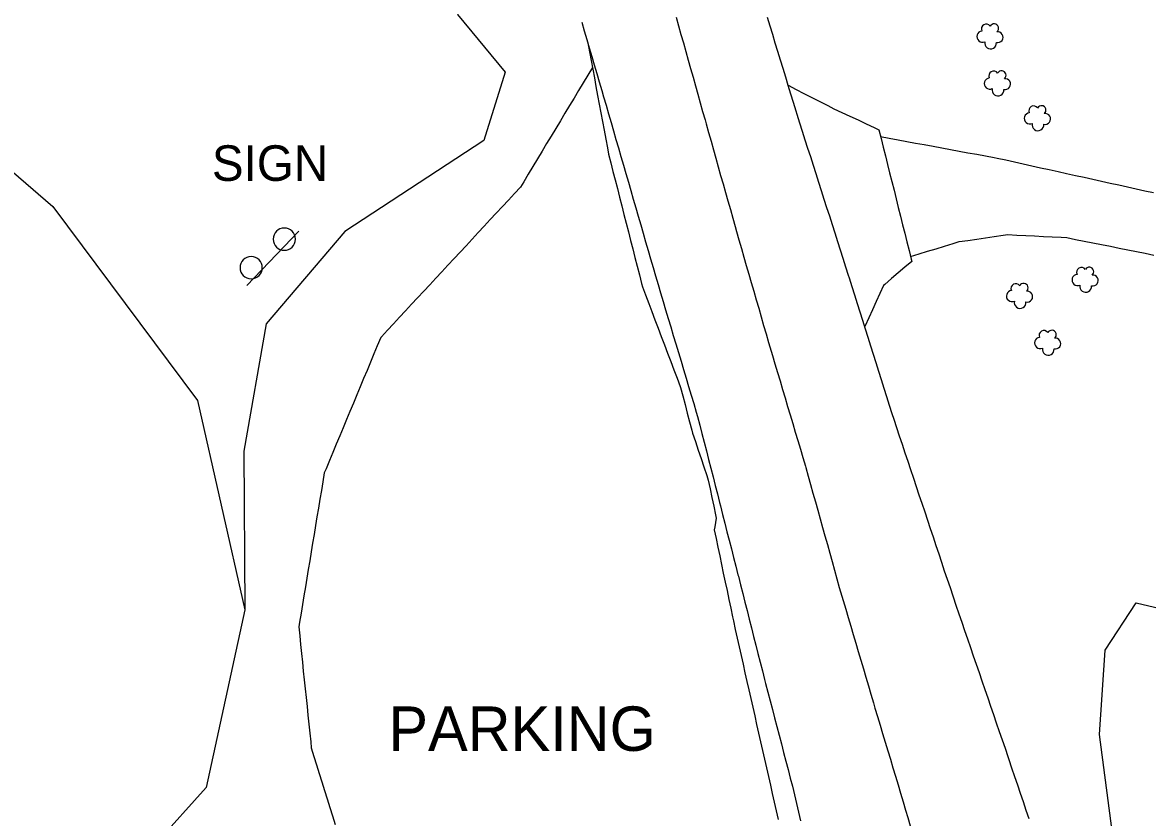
# Model space of a CAD drawing. Extents: x 1901471 to 1963503, y 756461 to 799997.
# Drawn here: x 1941647.8 to 1941774.4, y 780468.7 to 780558.1 of the extents above; entities that cross this region are included whole.
import ezdxf

# ---------------------------------------------------------------- set-up
doc = ezdxf.new("R2010")
doc.units = 0
for name, color, linetype in [('Default', 7, 'Continuous'), ('RD_EX_Bldg', 7, 'Continuous'), ('RD_EX_Driveway', 7, 'Continuous'), ('RD_EX_Road', 7, 'Continuous'), ('RD_EX_VEG', 7, 'Continuous')]:
    doc.layers.add(name, color=color, linetype=linetype)

# ---------------------------------------------------------------- blocks, each defined once
blk = doc.blocks.new('SB2')
at = {"layer": 'RD_EX_VEG'}
for centre, radius, start, end in [((-0.72, 1.55), 1.08, 34.9763, 204.756), ((1.05, 1.7), 0.995, 308.7626, 152.0467), ((-1.56, -0.16), 1.26, 96.4518, 294.734), ((1.84, -0.28), 1.22, 256.5667, 98.1046), ((0.25, -1.6), 1.32, 166.8827, 5.7589)]:
    blk.add_arc(centre, radius, start, end, dxfattribs=at)
blk = doc.blocks.new('SIGNPOST')
at = {"layer": 'Default'}
for start, end in [(90, 270), (270, 90)]:
    blk.add_arc((0, 0), 0.127, start, end, dxfattribs=at)

msp = doc.modelspace()

# ---------------------------------------------------------------- linework, layer by layer
at = {"layer": 'RD_EX_Bldg'}
msp.add_lwpolyline([(1941673.07, 780528.54), (1941678.92, 780534.66)], dxfattribs=at)
at = {"layer": 'RD_EX_Driveway'}
for points in [[(1941734, 780551.07), (1941734.89, 780550.61), (1941735.78, 780550.16), (1941736.67, 780549.7), (1941737.56, 780549.25), (1941738.45, 780548.79), (1941739.14, 780548.44), (1941740.05, 780548.02), (1941740.95, 780547.59), (1941741.86, 780547.17), (1941742.76, 780546.74), (1941743.67, 780546.32), (1941744.21, 780546.06), (1941744.45, 780545.09), (1941744.7, 780544.12), (1941744.94, 780543.15), (1941745.18, 780542.18), (1941745.42, 780541.21), (1941745.67, 780540.24), (1941745.91, 780539.27), (1941746.15, 780538.3), (1941746.39, 780537.33), (1941746.63, 780536.36), (1941746.88, 780535.39), (1941747.12, 780534.42), (1941747.36, 780533.45), (1941747.6, 780532.48), (1941747.85, 780531.51), (1941747.91, 780531.26), (1941747.14, 780530.62), (1941746.38, 780529.97), (1941745.62, 780529.32), (1941744.86, 780528.67), (1941744.72, 780528.55), (1941744.3, 780527.64), (1941743.89, 780526.73), (1941743.48, 780525.82), (1941743.06, 780524.91), (1941742.65, 780524), (1941742.61, 780523.92)], [(1941744.4, 780545.31), (1941745.38, 780545.13), (1941746.37, 780544.95), (1941747.35, 780544.76), (1941748.33, 780544.58), (1941749.32, 780544.4), (1941750.3, 780544.22), (1941751.28, 780544.04), (1941752.27, 780543.86), (1941753.25, 780543.67), (1941754.23, 780543.49), (1941755.22, 780543.31), (1941756.2, 780543.13), (1941757.18, 780542.95), (1941757.53, 780542.88), (1941758.51, 780542.67), (1941759.48, 780542.45), (1941760.46, 780542.24), (1941761.44, 780542.02), (1941762.41, 780541.8), (1941763.39, 780541.59), (1941764.37, 780541.37), (1941765.34, 780541.16), (1941766.32, 780540.94), (1941767.3, 780540.72), (1941768.27, 780540.51), (1941769.25, 780540.29), (1941770.23, 780540.08), (1941771.2, 780539.86), (1941772.18, 780539.65), (1941773.15, 780539.43), (1941774.13, 780539.21), (1941775.11, 780539)], [(1941747.77, 780531.81), (1941748.73, 780532.11), (1941749.68, 780532.4), (1941750.64, 780532.69), (1941751.59, 780532.99), (1941752.55, 780533.28), (1941753.25, 780533.49), (1941754.23, 780533.63), (1941755.22, 780533.77), (1941756.21, 780533.91), (1941757.2, 780534.05), (1941758.19, 780534.2), (1941758.73, 780534.27), (1941759.73, 780534.22), (1941760.73, 780534.17), (1941761.73, 780534.12), (1941762.73, 780534.07), (1941763.72, 780534.02), (1941764.72, 780533.97), (1941765.36, 780533.94), (1941766.34, 780533.74), (1941767.32, 780533.55), (1941768.3, 780533.35), (1941769.28, 780533.15), (1941770.26, 780532.96), (1941771.24, 780532.76), (1941772.22, 780532.56), (1941773.2, 780532.37), (1941774.18, 780532.17), (1941775.16, 780531.97)]]:
    msp.add_lwpolyline(points, dxfattribs=at)
at = {"layer": 'RD_EX_Road'}
for points in [[(1941710.77, 780558.16), (1941711.05, 780557.2), (1941711.33, 780556.24), (1941711.62, 780555.28), (1941711.9, 780554.32), (1941712.18, 780553.36), (1941712.46, 780552.4), (1941712.74, 780551.45), (1941713.03, 780550.49), (1941713.23, 780549.79), (1941713.51, 780548.82), (1941713.79, 780547.86), (1941714.07, 780546.9), (1941714.35, 780545.94), (1941714.62, 780544.98), (1941714.9, 780544.02), (1941715.18, 780543.06), (1941715.46, 780542.1), (1941715.74, 780541.14), (1941716.02, 780540.18), (1941716.29, 780539.22), (1941716.57, 780538.26), (1941716.85, 780537.3), (1941717.13, 780536.34), (1941717.41, 780535.38), (1941717.68, 780534.42), (1941717.96, 780533.46), (1941718.24, 780532.5), (1941718.52, 780531.54), (1941718.8, 780530.58), (1941719.08, 780529.62), (1941719.35, 780528.67), (1941719.64, 780527.72), (1941719.92, 780526.76), (1941720.21, 780525.8), (1941720.5, 780524.84), (1941720.79, 780523.88), (1941721.07, 780522.93), (1941721.36, 780521.97), (1941721.65, 780521.01), (1941721.94, 780520.05), (1941722.22, 780519.1), (1941722.51, 780518.14), (1941722.8, 780517.18), (1941723.09, 780516.22), (1941723.37, 780515.26), (1941723.66, 780514.31), (1941723.81, 780513.82), (1941724.05, 780512.85), (1941724.3, 780511.88), (1941724.55, 780510.91), (1941724.8, 780509.94), (1941725.04, 780508.97), (1941725.29, 780508), (1941725.54, 780507.03), (1941725.78, 780506.06), (1941726.03, 780505.1), (1941726.28, 780504.13), (1941726.37, 780503.75), (1941726.62, 780502.79), (1941726.87, 780501.82), (1941727.11, 780500.85), (1941727.36, 780499.88), (1941727.61, 780498.91), (1941727.86, 780497.94), (1941728.1, 780496.97), (1941728.35, 780496), (1941728.39, 780495.85), (1941728.64, 780494.88), (1941728.88, 780493.91), (1941729.13, 780492.94), (1941729.38, 780491.97), (1941729.62, 780491), (1941729.87, 780490.04), (1941730.11, 780489.07), (1941730.36, 780488.1), (1941730.6, 780487.13), (1941730.85, 780486.16), (1941731.1, 780485.19), (1941731.34, 780484.22), (1941731.46, 780483.76), (1941731.71, 780482.79), (1941731.97, 780481.82), (1941732.22, 780480.86), (1941732.47, 780479.89), (1941732.72, 780478.92), (1941732.98, 780477.95), (1941733.23, 780476.99), (1941733.48, 780476.02), (1941733.73, 780475.05), (1941733.99, 780474.08), (1941734.24, 780473.12), (1941734.48, 780472.21), (1941734.7, 780471.23), (1941734.92, 780470.26), (1941735.15, 780469.28), (1941735.37, 780468.31)], [(1941721.39, 780558.73), (1941721.66, 780557.76), (1941721.93, 780556.8), (1941722.2, 780555.84), (1941722.47, 780554.88), (1941722.74, 780553.91), (1941723.02, 780552.95), (1941723.29, 780551.99), (1941723.56, 780551.03), (1941723.83, 780550.07), (1941724.1, 780549.1), (1941724.37, 780548.14), (1941724.64, 780547.18), (1941724.77, 780546.72), (1941725.05, 780545.76), (1941725.32, 780544.79), (1941725.59, 780543.83), (1941725.86, 780542.87), (1941726.13, 780541.91), (1941726.4, 780540.94), (1941726.67, 780539.98), (1941726.94, 780539.02), (1941727.22, 780538.06), (1941727.49, 780537.09), (1941727.76, 780536.13), (1941728.03, 780535.17), (1941728.18, 780534.63), (1941728.46, 780533.67), (1941728.74, 780532.71), (1941729.01, 780531.75), (1941729.29, 780530.79), (1941729.57, 780529.83), (1941729.85, 780528.87), (1941730.12, 780527.91), (1941730.4, 780526.94), (1941730.68, 780525.98), (1941730.96, 780525.02), (1941731.23, 780524.06), (1941731.51, 780523.1), (1941731.79, 780522.14), (1941731.93, 780521.64), (1941732.22, 780520.69), (1941732.51, 780519.73), (1941732.79, 780518.77), (1941733.08, 780517.81), (1941733.36, 780516.85), (1941733.65, 780515.9), (1941733.94, 780514.94), (1941734.22, 780513.98), (1941734.51, 780513.02), (1941734.8, 780512.06), (1941735.08, 780511.11), (1941735.37, 780510.15), (1941735.65, 780509.19), (1941735.94, 780508.23), (1941735.99, 780508.08), (1941736.25, 780507.11), (1941736.52, 780506.15), (1941736.79, 780505.19), (1941737.06, 780504.22), (1941737.33, 780503.26), (1941737.6, 780502.3), (1941737.87, 780501.33), (1941738.14, 780500.37), (1941738.41, 780499.41), (1941738.67, 780498.45), (1941738.94, 780497.48), (1941739.21, 780496.52), (1941739.48, 780495.56), (1941739.75, 780494.59), (1941739.9, 780494.07), (1941740.18, 780493.11), (1941740.47, 780492.15), (1941740.75, 780491.19), (1941741.04, 780490.23), (1941741.32, 780489.27), (1941741.6, 780488.31), (1941741.89, 780487.36), (1941742.17, 780486.4), (1941742.46, 780485.44), (1941742.74, 780484.48), (1941743.03, 780483.52), (1941743.31, 780482.56), (1941743.6, 780481.6), (1941743.77, 780481), (1941744.06, 780480.05), (1941744.35, 780479.09), (1941744.63, 780478.13), (1941744.92, 780477.17), (1941745.21, 780476.21), (1941745.5, 780475.26), (1941745.78, 780474.3), (1941746.07, 780473.34), (1941746.36, 780472.38), (1941746.64, 780471.42), (1941746.93, 780470.47), (1941747.22, 780469.51), (1941747.45, 780468.71), (1941747.73, 780467.75)], [(1941761.12, 780468.54), (1941760.8, 780469.49), (1941760.48, 780470.44), (1941760.16, 780471.39), (1941759.84, 780472.33), (1941759.52, 780473.28), (1941759.19, 780474.23), (1941758.87, 780475.17), (1941758.76, 780475.51), (1941758.44, 780476.45), (1941758.11, 780477.4), (1941757.79, 780478.34), (1941757.46, 780479.29), (1941757.14, 780480.24), (1941756.81, 780481.18), (1941756.49, 780482.13), (1941756.17, 780483.07), (1941755.84, 780484.02), (1941755.52, 780484.96), (1941755.19, 780485.91), (1941754.87, 780486.86), (1941754.54, 780487.8), (1941754.22, 780488.75), (1941753.9, 780489.69), (1941753.57, 780490.64), (1941753.25, 780491.59), (1941752.92, 780492.53), (1941752.6, 780493.48), (1941752.57, 780493.58), (1941752.25, 780494.52), (1941751.93, 780495.47), (1941751.61, 780496.42), (1941751.3, 780497.37), (1941750.98, 780498.32), (1941750.66, 780499.27), (1941750.35, 780500.22), (1941750.03, 780501.16), (1941749.71, 780502.11), (1941749.4, 780503.06), (1941749.08, 780504.01), (1941748.76, 780504.96), (1941748.44, 780505.91), (1941748.13, 780506.85), (1941747.81, 780507.8), (1941747.49, 780508.75), (1941747.18, 780509.7), (1941746.86, 780510.65), (1941746.54, 780511.6), (1941746.22, 780512.54), (1941745.91, 780513.49), (1941745.7, 780514.11), (1941745.4, 780515.06), (1941745.1, 780516.01), (1941744.8, 780516.97), (1941744.5, 780517.92), (1941744.2, 780518.87), (1941743.9, 780519.83), (1941743.6, 780520.78), (1941743.3, 780521.74), (1941743, 780522.69), (1941742.7, 780523.64), (1941742.4, 780524.6), (1941742.09, 780525.55), (1941741.79, 780526.5), (1941741.49, 780527.46), (1941741.19, 780528.41), (1941740.89, 780529.36), (1941740.8, 780529.67), (1941740.49, 780530.62), (1941740.19, 780531.57), (1941739.88, 780532.53), (1941739.58, 780533.48), (1941739.28, 780534.43), (1941738.97, 780535.38), (1941738.67, 780536.34), (1941738.36, 780537.29), (1941738.06, 780538.24), (1941737.76, 780539.19), (1941737.45, 780540.15), (1941737.15, 780541.1), (1941736.84, 780542.05), (1941736.54, 780543.01), (1941736.23, 780543.96), (1941735.93, 780544.91), (1941735.63, 780545.86), (1941735.32, 780546.82), (1941735.02, 780547.77), (1941734.89, 780548.17), (1941734.6, 780549.13), (1941734.3, 780550.08), (1941734.01, 780551.04), (1941733.72, 780552), (1941733.43, 780552.95), (1941733.13, 780553.91), (1941732.84, 780554.86), (1941732.55, 780555.82), (1941732.26, 780556.78), (1941731.96, 780557.73), (1941731.67, 780558.69)], [(1941711.45, 780555.84), (1941711.64, 780554.85), (1941711.82, 780553.87), (1941712, 780552.89), (1941712.19, 780551.91), (1941712.37, 780550.92), (1941712.55, 780549.94), (1941712.74, 780548.96), (1941712.92, 780547.97), (1941713.1, 780546.99), (1941713.29, 780546.01), (1941713.47, 780545.02), (1941713.65, 780544.04), (1941713.79, 780543.32), (1941714.03, 780542.35), (1941714.28, 780541.38), (1941714.53, 780540.42), (1941714.78, 780539.45), (1941715.02, 780538.48), (1941715.27, 780537.51), (1941715.52, 780536.54), (1941715.77, 780535.57), (1941716.01, 780534.6), (1941716.26, 780533.63), (1941716.51, 780532.66), (1941716.76, 780531.7), (1941717, 780530.73), (1941717.25, 780529.76), (1941717.5, 780528.79), (1941717.59, 780528.41), (1941717.95, 780527.48), (1941718.3, 780526.54), (1941718.66, 780525.61), (1941719.01, 780524.67), (1941719.36, 780523.74), (1941719.72, 780522.8), (1941720.07, 780521.87), (1941720.43, 780520.93), (1941720.78, 780520), (1941721.13, 780519.06), (1941721.49, 780518.13), (1941721.84, 780517.19), (1941721.88, 780517.09), (1941722.14, 780516.12), (1941722.4, 780515.16), (1941722.65, 780514.19), (1941722.91, 780513.22), (1941723.17, 780512.26), (1941723.25, 780511.93), (1941723.57, 780510.98), (1941723.88, 780510.04), (1941724.2, 780509.09), (1941724.51, 780508.14), (1941724.83, 780507.19), (1941725, 780506.66), (1941725.21, 780505.68), (1941725.41, 780504.7), (1941725.62, 780503.73), (1941725.82, 780502.75), (1941725.9, 780502.37), (1941725.73, 780501.39), (1941725.67, 780501.06), (1941725.88, 780500.08), (1941726.08, 780499.11), (1941726.29, 780498.13), (1941726.29, 780498.13), (1941726.5, 780497.15), (1941726.7, 780496.17), (1941726.91, 780495.19), (1941727.12, 780494.22), (1941727.33, 780493.24), (1941727.53, 780492.26), (1941727.74, 780491.28), (1941727.84, 780490.83), (1941728.05, 780489.85), (1941728.27, 780488.88), (1941728.49, 780487.9), (1941728.71, 780486.92), (1941728.92, 780485.95), (1941729.14, 780484.97), (1941729.36, 780484), (1941729.57, 780483.06), (1941729.79, 780482.08), (1941730.01, 780481.11), (1941730.23, 780480.13), (1941730.45, 780479.16), (1941730.67, 780478.18), (1941730.89, 780477.21), (1941731.11, 780476.23), (1941731.34, 780475.26), (1941731.56, 780474.28), (1941731.78, 780473.31), (1941732, 780472.33), (1941732.21, 780471.4), (1941732.43, 780470.42), (1941732.65, 780469.45), (1941732.87, 780468.47)], [(1941711.97, 780553.06), (1941711.45, 780552.21), (1941710.94, 780551.35), (1941710.42, 780550.5), (1941709.91, 780549.64), (1941709.39, 780548.79), (1941708.88, 780547.93), (1941708.36, 780547.07), (1941707.85, 780546.22), (1941707.33, 780545.36), (1941706.81, 780544.51), (1941706.3, 780543.65), (1941705.78, 780542.8), (1941705.27, 780541.94), (1941704.75, 780541.08), (1941704.24, 780540.23), (1941703.87, 780539.63), (1941703.19, 780538.89), (1941702.51, 780538.16), (1941701.83, 780537.43), (1941701.15, 780536.69), (1941700.47, 780535.96), (1941699.79, 780535.23), (1941699.11, 780534.5), (1941698.43, 780533.76), (1941697.75, 780533.03), (1941697.07, 780532.3), (1941696.39, 780531.57), (1941695.71, 780530.83), (1941695.03, 780530.1), (1941694.35, 780529.37), (1941693.67, 780528.64), (1941692.99, 780527.9), (1941692.3, 780527.17), (1941691.62, 780526.44), (1941690.94, 780525.7), (1941690.26, 780524.97), (1941689.58, 780524.24), (1941688.9, 780523.51), (1941688.22, 780522.77), (1941688.15, 780522.69), (1941687.76, 780521.77), (1941687.38, 780520.85), (1941686.99, 780519.92), (1941686.61, 780519), (1941686.22, 780518.08), (1941685.84, 780517.16), (1941685.45, 780516.23), (1941685.07, 780515.31), (1941684.68, 780514.39), (1941684.3, 780513.46), (1941683.91, 780512.54), (1941683.53, 780511.62), (1941683.14, 780510.7), (1941682.76, 780509.77), (1941682.37, 780508.85), (1941681.99, 780507.93), (1941681.79, 780507.46), (1941681.63, 780506.47), (1941681.46, 780505.49), (1941681.3, 780504.5), (1941681.14, 780503.51), (1941680.97, 780502.53), (1941680.81, 780501.54), (1941680.64, 780500.55), (1941680.64, 780500.55), (1941680.48, 780499.57), (1941680.32, 780498.58), (1941680.15, 780497.59), (1941679.99, 780496.61), (1941679.83, 780495.62), (1941679.66, 780494.63), (1941679.5, 780493.65), (1941679.33, 780492.66), (1941679.17, 780491.68), (1941679.01, 780490.69), (1941678.91, 780490.13), (1941679.02, 780489.14), (1941679.12, 780488.15), (1941679.23, 780487.15), (1941679.33, 780486.16), (1941679.43, 780485.16), (1941679.54, 780484.17), (1941679.64, 780483.17), (1941679.74, 780482.18), (1941679.85, 780481.18), (1941679.95, 780480.19), (1941680.05, 780479.2), (1941680.16, 780478.2), (1941680.26, 780477.21), (1941680.33, 780476.52), (1941680.63, 780475.56), (1941680.93, 780474.61), (1941681.22, 780473.65), (1941681.52, 780472.7), (1941681.81, 780471.74), (1941682.11, 780470.79), (1941682.41, 780469.83), (1941682.7, 780468.88), (1941683, 780467.92)]]:
    msp.add_lwpolyline(points, dxfattribs=at)
at = {"layer": 'RD_EX_VEG'}
for points in [[(1941630.56, 780632.18), (1941628.64, 780627.73), (1941617.48, 780623.24), (1941611.27, 780605.79), (1941601.52, 780591.28), (1941588.95, 780591.73), (1941582.46, 780579.45), (1941578.36, 780554.14), (1941576.85, 780527.11), (1941588.14, 780524.53), (1941598.62, 780542.7), (1941593.05, 780565.88), (1941599.6, 780577.38), (1941617.23, 780570.37), (1941634.36, 780552), (1941651.23, 780537.45), (1941667.54, 780515.61), (1941672.84, 780492.06), (1941668.5, 780472.07), (1941651.72, 780453.38)], [(1941682.65, 780625.07), (1941685.91, 780616.72), (1941691.55, 780598.68), (1941698.16, 780577.68), (1941699.55, 780567.82), (1941696.8, 780559.02), (1941702.15, 780552.55), (1941699.76, 780544.87), (1941684.11, 780534.64), (1941675.25, 780524.24), (1941672.72, 780509.9), (1941672.84, 780492.06)]]:
    msp.add_lwpolyline(points, dxfattribs=at)
msp.add_lwpolyline([(1941793.51, 780458.84), (1941784.68, 780455.09), (1941775.12, 780456.97), (1941770.98, 780463.18), (1941769.02, 780478.02), (1941769.68, 780487.53), (1941773.18, 780492.83), (1941779.86, 780491.28), (1941784.61, 780485.12), (1941792.05, 780476.6), (1941796.59, 780473.05), (1941798.19, 780470.14), (1941798.32, 780466.35), (1941796.74, 780462.82), (1941794.88, 780459.83)], close=True, dxfattribs=at)

# ---------------------------------------------------------------- block references
at = {"layer": 'RD_EX_Bldg', "xscale": 9.84251968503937, "yscale": 9.84251968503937}
for p in [(1941677.29, 780533.76), (1941673.56, 780530.55)]:
    msp.add_blockref('SIGNPOST', p, dxfattribs=at)
at = {"layer": 'RD_EX_VEG', "xscale": 0.5019685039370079, "yscale": 0.5019685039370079}
for p in [(1941756.65, 780556.63), (1941757.49, 780551.35), (1941761.99, 780547.43), (1941767.36, 780529.25), (1941759.98, 780527.44), (1941763.14, 780522.16)]:
    msp.add_blockref('SB2', p, dxfattribs=at)

# ---------------------------------------------------------------- texts
at = {"layer": 'RD_EX_Road'}
for s, height, p in [('SIGN', 4, (1941669.14, 780540.32)), ('PARKING', 5, (1941689.01, 780476.19))]:
    msp.add_text(s, height=height, dxfattribs=at).set_placement(p)

doc.saveas('drawing.dxf')
